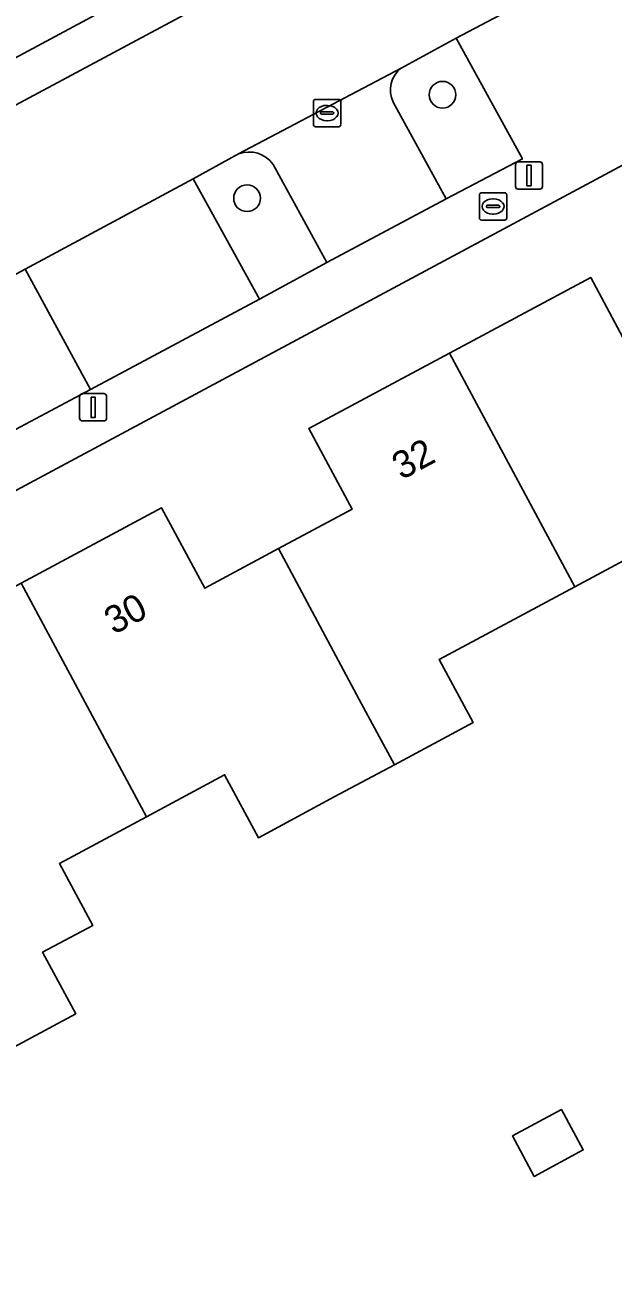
# Model space of a CAD drawing. Extents: x 157793 to 159380, y 380877 to 382313.
# Drawn here: x 159024.91 to 159046.44, y 382024.27 to 382069.74 of the extents above; entities that cross this region are included whole.
import ezdxf

# ---------------------------------------------------------------- set-up
doc = ezdxf.new("R2010")
doc.units = 0
for name, color, linetype in [('IMGEO_Berm_groen', 7, 'Continuous'), ('IMGEO_Boom', 7, 'Continuous'), ('IMGEO_Brandkraan', 7, 'Continuous'), ('IMGEO_Erf', 7, 'Continuous'), ('IMGEO_Fietspad_gesloten', 7, 'Continuous'), ('IMGEO_Groenvoorziening', 7, 'Continuous'), ('IMGEO_Kolk', 7, 'Continuous'), ('IMGEO_Lichtmast', 7, 'Continuous'), ('IMGEO_Pand', 7, 'Continuous'), ('IMGEO_Pand_nummerreeks', 7, 'Continuous'), ('IMGEO_Parkeervlak_open', 7, 'Continuous'), ('IMGEO_Rijbaan_lokaal_open', 7, 'Continuous'), ('IMGEO_Voetpad_open', 7, 'Continuous')]:
    doc.layers.add(name, color=color, linetype=linetype)

msp = doc.modelspace()

# ---------------------------------------------------------------- linework, layer by layer
at = {"layer": 'IMGEO_Berm_groen'}
msp.add_lwpolyline([(159056.774, 382084.07), (159055.975, 382085.414), (158946.08, 382026.373), (158946.762, 382025.103), (158947.423, 382025.458)], close=True, dxfattribs=at)
at = {"layer": 'IMGEO_Boom'}
for centre in [(159040.194, 382067.178), (159033.041, 382063.387)]:
    msp.add_circle(centre, 0.489, dxfattribs=at)
at = {"layer": 'IMGEO_Brandkraan'}
for p, q in [((159041.619, 382063.586), (159042.471, 382063.586)), ((159041.544, 382062.66), (159041.544, 382063.512)), ((159041.803, 382063.08), (159041.803, 382063.092)), ((159041.846, 382063.129), (159042.244, 382063.129)), ((159042.032, 382063.366), (159042.057, 382063.366)), ((159042.287, 382063.092), (159042.287, 382063.08)), ((159042.545, 382063.512), (159042.545, 382062.66)), ((159042.241, 382063.043), (159041.843, 382063.043)), ((159042.055, 382062.806), (159042.03, 382062.806)), ((159042.471, 382062.586), (159041.619, 382062.586))]:
    msp.add_line(p, q, dxfattribs=at)
for points in [[(159041.619, 382063.586), (159042.471, 382063.586)], [(159041.544, 382062.66), (159041.544, 382063.512)], [(159042.545, 382063.512), (159042.545, 382062.66)], [(159042.471, 382062.586), (159041.619, 382062.586)]]:
    msp.add_lwpolyline(points, dxfattribs=at)
for centre, radius, start, end in [((159041.621, 382063.51), 0.0765, 91.552, 178.448), ((159041.621, 382063.51), 0.0765, 91.552, 178.448), ((159042.469, 382063.51), 0.0765, 1.552, 88.448), ((159042.469, 382063.51), 0.0765, 1.552, 88.448), ((159041.843, 382063.089), 0.0403, 85.8775, 175.7526), ((159041.84, 382063.079), 0.0366, 178.938, 274.7102), ((159042.244, 382063.086), 0.043, 264.8664, 352.4533), ((159042.248, 382063.091), 0.0386, 1.7309, 96.639), ((159041.621, 382062.662), 0.0765, 181.552, 268.448), ((159041.621, 382062.662), 0.0765, 181.552, 268.448), ((159042.469, 382062.662), 0.0765, 271.552, 358.448), ((159042.469, 382062.662), 0.0765, 271.552, 358.448)]:
    msp.add_arc(centre, radius, start, end, dxfattribs=at)
for centre, major_axis, ratio, start_param, end_param in [((159042.031, 382063.086), (-0.387, 0.002), 0.722429, 4.712389, 7.853982), ((159042.056, 382063.086), (-0.39, 0.002), 0.717154, 1.570796, 4.712389)]:
    msp.add_ellipse(centre, major_axis=major_axis, ratio=ratio, start_param=start_param, end_param=end_param, dxfattribs=at)
at = {"layer": 'IMGEO_Erf'}
for points in [[(159046.992, 382064.703), (158951.257, 382013.354), (158957.349, 382001.95), (158963.365, 381990.717), (158964.968, 381987.721), (158969.215, 381990.01), (158967.601, 381993.002), (158972.76, 381995.785), (158974.371, 381992.797), (158975.987, 381989.799), (158966.572, 381984.722), (158972.34, 381974.03), (158978.982, 381961.569)], [(159024.768, 382049.291), (159029.915, 382052.044), (159031.496, 382049.104), (159034.194, 382050.554), (159036.892, 382052.005), (159035.306, 382054.956), (159040.452, 382057.716), (159045.618, 382060.487), (159046.897, 382058.11)], [(159048.147, 382050.833), (159045.033, 382049.159), (159040.078, 382046.496), (159041.316, 382044.192), (159038.433, 382042.642), (159036.234, 382041.46), (159033.456, 382039.967), (159032.218, 382042.271), (159029.361, 382040.735), (159026.174, 382039.022), (159027.39, 382036.758), (159025.558, 382035.773), (159026.77, 382033.52), (159023.997, 382032.029)]]:
    msp.add_lwpolyline(points, dxfattribs=at)
msp.add_lwpolyline([(159043.554, 382027.561), (159042.752, 382029.044), (159044.546, 382030.014), (159045.348, 382028.531)], close=True, dxfattribs=at)
at = {"layer": 'IMGEO_Fietspad_gesloten'}
msp.add_lwpolyline([(158875.467, 381987.331), (158881.205, 381991.01), (158886.036, 381993.975), (158898.811, 382000.858), (158907.714, 382005.78), (158912.658, 382008.417), (158945.023, 382025.805), (158945.704, 382024.537), (158946.762, 382025.103), (158946.08, 382026.373), (159055.975, 382085.414)], dxfattribs=at)
at = {"layer": 'IMGEO_Groenvoorziening'}
for points in [[(159038.387, 382066.912), (159040.331, 382063.369), (159043.121, 382064.828), (159040.689, 382069.253)], [(159040.689, 382069.253), (159038.681, 382068.156)], [(159032.732, 382065.008), (159031.074, 382064.097), (159033.493, 382059.689), (159035.962, 382061.031), (159033.997, 382064.624)], [(159022.621, 382058.543), (159024.57, 382054.914), (159027.307, 382056.38), (159024.914, 382060.787)], [(159024.914, 382060.787), (159022.973, 382059.748)]]:
    msp.add_lwpolyline(points, dxfattribs=at)
for centre, radius, start, end in [((159039.312, 382067.35), 1.023, 128.0561, 205.3499), ((159033.12, 382064.012), 1.069, 34.9167, 111.3112)]:
    msp.add_arc(centre, radius, start, end, dxfattribs=at)
at = {"layer": 'IMGEO_Kolk'}
for p, q in [((159035.469, 382066.082), (159035.469, 382066.934)), ((159035.544, 382067.008), (159036.396, 382067.008)), ((159035.957, 382066.788), (159035.982, 382066.788)), ((159036.47, 382066.934), (159036.47, 382066.082)), ((159035.728, 382066.502), (159035.728, 382066.514)), ((159036.166, 382066.465), (159035.768, 382066.465)), ((159035.771, 382066.551), (159036.169, 382066.551)), ((159036.212, 382066.514), (159036.212, 382066.502)), ((159036.396, 382066.008), (159035.544, 382066.008)), ((159035.98, 382066.228), (159035.955, 382066.228))]:
    msp.add_line(p, q, dxfattribs=at)
for points in [[(159035.469, 382066.082), (159035.469, 382066.934)], [(159035.544, 382067.008), (159036.396, 382067.008)], [(159036.47, 382066.934), (159036.47, 382066.082)], [(159036.396, 382066.008), (159035.544, 382066.008)]]:
    msp.add_lwpolyline(points, dxfattribs=at)
for centre, radius, start, end in [((159035.546, 382066.932), 0.0765, 91.552, 178.448), ((159035.546, 382066.932), 0.0765, 91.552, 178.448), ((159036.394, 382066.932), 0.0765, 1.552, 88.448), ((159036.394, 382066.932), 0.0765, 1.552, 88.448), ((159035.768, 382066.511), 0.0403, 85.8775, 175.7526), ((159035.765, 382066.501), 0.0366, 178.938, 274.7102), ((159036.169, 382066.508), 0.043, 264.8664, 352.4533), ((159036.173, 382066.513), 0.0386, 1.7309, 96.639), ((159035.546, 382066.084), 0.0765, 181.552, 268.448), ((159035.546, 382066.084), 0.0765, 181.552, 268.448), ((159036.394, 382066.084), 0.0765, 271.552, 358.448), ((159036.394, 382066.084), 0.0765, 271.552, 358.448)]:
    msp.add_arc(centre, radius, start, end, dxfattribs=at)
for centre, major_axis, ratio, start_param, end_param in [((159035.956, 382066.508), (-0.387, 0.002), 0.722429, 4.712389, 7.853982), ((159035.981, 382066.508), (-0.39, 0.002), 0.717154, 1.570796, 4.712389)]:
    msp.add_ellipse(centre, major_axis=major_axis, ratio=ratio, start_param=start_param, end_param=end_param, dxfattribs=at)
at = {"layer": 'IMGEO_Lichtmast'}
for p, q in [((159042.866, 382063.82), (159042.866, 382064.62)), ((159042.866, 382064.62), (159042.866, 382063.82)), ((159042.966, 382064.72), (159043.756, 382064.72)), ((159043.756, 382064.72), (159042.966, 382064.72)), ((159043.856, 382064.62), (159043.856, 382063.82)), ((159043.856, 382063.82), (159043.856, 382064.62)), ((159043.756, 382063.72), (159042.966, 382063.72)), ((159042.966, 382063.72), (159043.756, 382063.72)), ((159026.91, 382055.33), (159026.91, 382056.13)), ((159026.91, 382056.13), (159026.91, 382055.33)), ((159027.01, 382056.23), (159027.8, 382056.23)), ((159027.8, 382056.23), (159027.01, 382056.23)), ((159027.9, 382056.13), (159027.9, 382055.33)), ((159027.9, 382055.33), (159027.9, 382056.13)), ((159027.8, 382055.23), (159027.01, 382055.23)), ((159027.01, 382055.23), (159027.8, 382055.23))]:
    msp.add_line(p, q, dxfattribs=at)
for points in [[(159043.286, 382064.595), (159043.436, 382064.595), (159043.436, 382063.845), (159043.286, 382063.845), (159043.286, 382064.595)], [(159027.33, 382056.105), (159027.48, 382056.105), (159027.48, 382055.355), (159027.33, 382055.355), (159027.33, 382056.105)]]:
    msp.add_lwpolyline(points, dxfattribs=at)
for centre, start, end in [((159042.966, 382064.62), 90, 180), ((159042.966, 382064.62), 90, 180), ((159043.756, 382064.62), 0, 90), ((159043.756, 382064.62), 360, 90), ((159042.966, 382063.82), 180, 270), ((159042.966, 382063.82), 180, 270), ((159043.756, 382063.82), 270, 0), ((159043.756, 382063.82), 270, 0), ((159027.01, 382056.13), 90, 180), ((159027.01, 382056.13), 90, 180), ((159027.8, 382056.13), 0, 90), ((159027.8, 382056.13), 360, 90), ((159027.01, 382055.33), 180, 270), ((159027.01, 382055.33), 180, 270), ((159027.8, 382055.33), 270, 0), ((159027.8, 382055.33), 270, 0)]:
    msp.add_arc(centre, 0.1, start, end, dxfattribs=at)
at = {"layer": 'IMGEO_Pand'}
for points in [[(159040.452, 382057.716), (159045.033, 382049.159), (159048.147, 382050.833), (159049.129, 382049.011), (159051.279, 382048.373), (159055.961, 382050.893), (159051.814, 382058.599), (159049.241, 382059.371), (159046.897, 382058.11), (159045.618, 382060.487)], [(159038.433, 382042.642), (159041.316, 382044.192), (159040.078, 382046.496), (159045.033, 382049.159), (159040.452, 382057.716), (159035.306, 382054.956), (159036.892, 382052.005), (159034.194, 382050.554), (159037.15, 382045.03)], [(159034.194, 382050.554), (159031.496, 382049.104), (159029.915, 382052.044), (159024.768, 382049.291), (159029.361, 382040.735), (159032.218, 382042.271), (159033.456, 382039.967), (159036.234, 382041.46), (159038.433, 382042.642), (159037.15, 382045.03)], [(159029.361, 382040.735), (159024.768, 382049.291), (159019.628, 382046.541), (159022.46, 382041.273), (159019.764, 382039.824), (159022.756, 382034.236), (159023.181, 382033.48), (159023.997, 382032.029), (159026.77, 382033.52), (159025.558, 382035.773), (159027.39, 382036.758), (159026.174, 382039.022)], [(159042.752, 382029.044), (159043.554, 382027.561), (159045.348, 382028.531), (159044.546, 382030.014)]]:
    msp.add_lwpolyline(points, close=True, dxfattribs=at)
at = {"layer": 'IMGEO_Parkeervlak_open'}
for points in [[(159038.681, 382068.156), (159032.732, 382065.008)], [(159033.997, 382064.624), (159035.962, 382061.031), (159040.331, 382063.369), (159038.387, 382066.912)]]:
    msp.add_lwpolyline(points, dxfattribs=at)
for centre, radius, start, end in [((159039.312, 382067.35), 1.023, 128.0561, 205.3499), ((159033.12, 382064.012), 1.069, 34.9167, 111.3112)]:
    msp.add_arc(centre, radius, start, end, dxfattribs=at)
at = {"layer": 'IMGEO_Rijbaan_lokaal_open'}
for points in [[(159056.774, 382084.07), (158947.423, 382025.458)], [(159022.973, 382059.748), (159024.914, 382060.787), (159031.074, 382064.097), (159032.732, 382065.008), (159038.681, 382068.156), (159040.689, 382069.253), (159045.771, 382071.939)]]:
    msp.add_lwpolyline(points, dxfattribs=at)
at = {"layer": 'IMGEO_Voetpad_open'}
for points in [[(159045.771, 382071.939), (159040.689, 382069.253), (159043.121, 382064.828), (159040.331, 382063.369), (159035.962, 382061.031), (159033.493, 382059.689), (159027.307, 382056.38), (159024.57, 382054.914)], [(158945.943, 382014.107), (158947.459, 382011.317), (158951.257, 382013.354), (159046.992, 382064.703), (159052.159, 382067.528)]]:
    msp.add_lwpolyline(points, dxfattribs=at)
msp.add_lwpolyline([(159031.074, 382064.097), (159024.914, 382060.787), (159027.307, 382056.38), (159033.493, 382059.689)], close=True, dxfattribs=at)

# ---------------------------------------------------------------- texts
at = {"layer": 'IMGEO_Pand_nummerreeks'}
for s, rotation, p in [('32', 28.2064, (159038.698, 382053.054)), ('30', 28.1437, (159028.164, 382047.388))]:
    msp.add_text(s, height=1, rotation=rotation, dxfattribs=at).set_placement(p)

doc.saveas('drawing.dxf')
